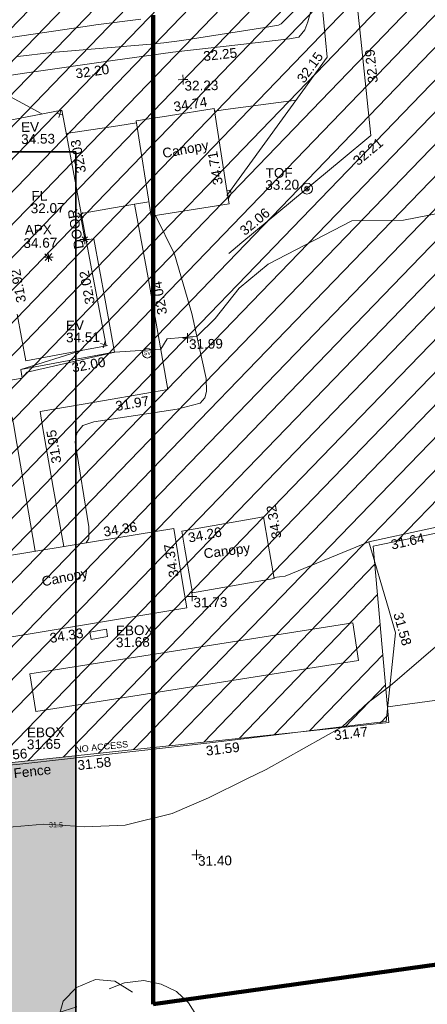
# Model space of a CAD drawing. Header units: millimetres. Extents: x -287732 to 520720, y -103372 to 287754.
# Tile 292 of 380: x 169167 to 184944, y 111883 to 149983. Entities that reach past the tile are written whole.
import ezdxf

# ---------------------------------------------------------------- set-up
doc = ezdxf.new("R2010")
doc.units = ezdxf.units.MM
for name, pattern in [('IMPORT-HIDDEN2 _3_', [4762.5, 3175, -1587.5]), ('IMPORT-UG_DRAINAGE_UNIDENTIFIED_QLB2 _2_', [2700, 1500, -300.0000000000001, 0, -250, 150, -300.0000000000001, 0, -200]), ('IMPORT-UG_ELEC_STREET LIGHTING_QLB2 _2_', [2700, 1500, -300.0000000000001, 0, -250, 150, -300.0000000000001, 0, -200])]:
    doc.linetypes.add(name, pattern=pattern)
for name, color, linetype, lineweight, true_color in [('00__TOPO__TOP_OF_FENCE_SYMBOL', 7, 'Continuous', 9, 0x666666), ('00_TOPO_APEX_BUILDING', 7, 'Continuous', 9, 0x666666), ('00_TOPO_EAVE', 7, 'Continuous', 9, 0x666666), ('00_TOPO_LEVEL_FLOOR', 7, 'Continuous', 9, 0x666666), ('00_TOPO_SERV_STOP_VALVE', 7, 'Continuous', 9, 0x666666), ('00_TOPO_TREE', 7, 'Continuous', 9, 0x666666), ('00_UAV_APEX_BUILDING', 7, 'Continuous', 9, 0x666666), ('00_UAV_BUILDING_CANOPY', 7, 'Continuous', 9, 0xff7fff), ('00_UAV_BUILDING_OUTLINE', 5, 'Continuous', 9, 0x0000ff), ('00_UAV_EAVE', 7, 'Continuous', 9, 0x666666), ('00_UAV_ESB_BOX', 240, 'Continuous', 9, 0xff003f), ('00_UAV_FENCE', 7, 'Continuous', 9, 0x264c2f), ('00_UAV_FOOTPATH', 7, 'Continuous', 9, 0xa50000), ('00_UAV_FORM_LINES', 7, 'Continuous', 9, 0x666666), ('00_UAV_FORM_LINES_2D', 7, 'Continuous', 9, 0x666666), ('00_UAV_INT_DOOR', 7, 'Continuous', 9, 0x7f4f3f), ('00_UAV_LEVEL_FLOOR', 7, 'Continuous', 9, 0x666666), ('00_UAV_LEVEL_SPOT', 7, 'Continuous', 9, 0x666666), ('00_UAV_PARKING', 4, 'Continuous', 9, 0x00ffff), ('00_UAV_SLOPE_BOTTOM', 30, 'Continuous', 9, 0xff7f00), ('00_UAV_TOP_OF_FENCE', 6, 'Continuous', 9, 0xff00ff), ('01_DTM_CONTOUR_MJR', 7, 'Continuous', 9, 0x7f3f00), ('01_DTM_CONTOUR_MNR', 7, 'Continuous', 9, 0xa5a552), ('01_DTM_CONTOUR_MNR_LABELS', 7, 'Continuous', 9, 0xa5a552), ('12333-PUM-2D-U-0001-C01 - Rev2_REVIT IMPORT_dwg', 7, 'Continuous', 9, 0x767676), ('A_RHA_Line', 7, 'Continuous', 9, 0x00a600), ('PUM-CHAMBER EXTENTS', 6, 'IMPORT-HIDDEN2 _3_', 9, 0xff00ff), ('PUM-UNABLE TO SURVEY', 190, 'Continuous', 9, 0x7f00ff), ('PUM-UNIDENTIFIED-QLB2', 150, 'IMPORT-UG_DRAINAGE_UNIDENTIFIED_QLB2 _2_', 9, 0x007fff)]:
    doc.layers.add(name, color=color, linetype=linetype, lineweight=lineweight, true_color=true_color)
doc.layers.add('00_UAV_SURFACE', color=7, linetype='Continuous', lineweight=9)
doc.layers.add('A_RHA_Detail', color=7, linetype='Continuous', lineweight=9)
doc.styles.add('Arial_1', font='arial.ttf', dxfattribs={"height": 250})
doc.styles.add('Swis721 Lt BT', font='swissl.ttf', dxfattribs={"height": 399.9999999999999})
doc.styles.add('Swis721 Lt BT_1', font='swissl.ttf', dxfattribs={"height": 200})
doc.styles.add('Swis721 Lt BT_2', font='swissl.ttf', dxfattribs={"height": 375})

# ---------------------------------------------------------------- blocks, each defined once
blk = doc.blocks.new('12333-PUM-2D-U-0001-C01 - Rev2_REVIT IMPORT_dwg_CONIFEROUS_TREE-2077251-Site Location Plan Proposed')
at = {"layer": '00_TOPO_TREE', "color": 254, "true_color": 0xcccccc, "flags": 128}
for points in [[(-1889.403682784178, 1545.875740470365), (-1717.639711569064, 2118.422311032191), (-1316.857112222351, 2519.204910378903), (-744.3105416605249, 2748.223538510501), (-171.763971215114, 2690.968881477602), (343.5279423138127, 2347.440939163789)], [(-343.5279423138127, 2461.950253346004), (114.5093140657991, 2633.714224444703), (687.0558846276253, 2690.968881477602), (1202.347798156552, 2576.459567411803), (1660.385054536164, 2347.440939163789), (2003.912996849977, 2003.912996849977), (2290.18628213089, 1545.875740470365), (2404.695596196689, 1030.583826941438)], [(-2404.695596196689, -801.5651986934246), (-2690.968881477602, -286.2732852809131), (-2805.478195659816, 286.2732852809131), (-2690.968881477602, 916.0745128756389), (-2347.440939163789, 1431.36642628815), (-1889.403682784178, 1774.894368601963), (-1316.857112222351, 1946.658339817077)], [(1832.149025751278, 1603.130397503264), (2232.93162509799, 1431.36642628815), (2576.459567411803, 1145.093141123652), (2748.223538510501, 687.0558846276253), (2690.968881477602, 229.0186282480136), (2461.950253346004, -171.763971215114)], [(229.0186282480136, 1316.857112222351), (687.0558846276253, 1145.093141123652), (1030.583826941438, 858.8198558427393)], [(2404.695596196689, 343.5279423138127), (2633.714224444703, -114.5093140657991), (2690.968881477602, -629.8012275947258), (2576.459567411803, -1145.093141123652), (2290.18628213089, -1603.130397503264), (1889.403682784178, -1889.403682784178), (1431.36642628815, -2118.422311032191)], [(-744.3105416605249, -858.8198558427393), (-1087.838483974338, -400.7825993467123), (-1145.093141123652, 114.5093140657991)], [(-1259.602455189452, -2061.167653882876), (-1832.149025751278, -2003.912996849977), (-2290.18628213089, -1717.639711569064), (-2576.459567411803, -1259.602455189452), (-2633.714224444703, -744.3105416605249), (-2461.950253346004, -229.0186282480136)], [(1374.111769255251, -629.8012275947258), (1145.093141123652, -1030.583826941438), (801.5651986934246, -1316.857112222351)], [(1832.149025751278, -1717.639711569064), (1660.385054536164, -2232.93162509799), (1259.602455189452, -2576.459567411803), (744.3105416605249, -2690.968881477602), (229.0186282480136, -2461.950253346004)], [(916.0745128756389, -2347.440939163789), (572.5465705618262, -2633.714224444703), (114.5093140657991, -2805.478195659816), (-343.5279423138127, -2862.732852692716), (-801.5651986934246, -2805.478195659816), (-1259.602455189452, -2576.459567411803), (-1603.130397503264, -2290.18628213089), (-1832.149025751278, -1889.403682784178)]]:
    blk.add_lwpolyline(points, dxfattribs=at)
at = {"layer": '00_TOPO_TREE', "color": 254, "true_color": 0xcccccc}
blk.add_circle((0, 0), 176.6246020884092, dxfattribs=at)
blk = doc.blocks.new('12333-PUM-2D-U-0001-C01 - Rev2_REVIT IMPORT_dwg_MSL_Apex_SYM-2077252-Site Location Plan Proposed')
at = {"layer": '00_TOPO_APEX_BUILDING', "color": 254, "true_color": 0xcccccc, "flags": 128}
for points in [[(0, -500.8627267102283), (0, 0), (-500.8627267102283, 0)], [(354.163430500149, 354.1634305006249), (0, 0), (-354.1634305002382, 354.1634305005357)], [(354.1634305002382, -354.1634305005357), (0, 0), (-354.163430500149, -354.1634305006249)], [(500.8627267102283, 0), (0, 0), (0, 500.8627267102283)]]:
    blk.add_lwpolyline(points, dxfattribs=at)
blk = doc.blocks.new('12333-PUM-2D-U-0001-C01 - Rev2_REVIT IMPORT_dwg_MSL_Eaves_SYM_1-V82-Site Location Plan Proposed')
at = {"layer": '00_TOPO_EAVE', "color": 254, "true_color": 0xcccccc}
for p, q in [((356.5791934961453, -116.0873754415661), (-356.5791934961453, 116.0873754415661)), ((-116.0873754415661, -356.5791934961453), (116.0873754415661, 356.5791934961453))]:
    blk.add_line(p, q, dxfattribs=at)
blk = doc.blocks.new('12333-PUM-2D-U-0001-C01 - Rev2_REVIT IMPORT_dwg_MSL_Sluice_Valve_SYM-2077246-Site Location Plan Proposed')
at = {"layer": '00_TOPO_SERV_STOP_VALVE', "color": 254, "true_color": 0xcccccc}
blk.add_circle((0, 0), 500.0000000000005, dxfattribs=at)
at = {"layer": '00_TOPO_SERV_STOP_VALVE', "insert": (0, 198.9876086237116), "char_height": 399.9999999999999, "width": 785.1100955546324, "attachment_point": 2, "line_spacing_factor": 1.005061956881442, "style": 'Swis721 Lt BT'}
blk.add_mtext('SV', dxfattribs=at)
blk = doc.blocks.new('12333-PUM-2D-U-0001-C01 - Rev2_REVIT IMPORT_dwg_MSL_Node_LineworkTOF-2077248-Site Location Plan Proposed')
at = {"layer": '00__TOPO__TOP_OF_FENCE_SYMBOL', "color": 254, "true_color": 0xcccccc, "flags": 128}
for points in [[(165.3591892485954, 165.3591892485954), (0, 0), (-165.3591892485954, 165.3591892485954)], [(165.3591892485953, -165.3591892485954), (0, 0), (-165.3591892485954, -165.3591892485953)]]:
    blk.add_lwpolyline(points, dxfattribs=at)
at = {"layer": '00__TOPO__TOP_OF_FENCE_SYMBOL', "color": 254, "true_color": 0xcccccc}
for radius in [562.5594001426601, 233.853208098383]:
    blk.add_circle((0, 0), radius, dxfattribs=at)
blk = doc.blocks.new('12333-PUM-2D-U-0001-C01 - Rev2_REVIT IMPORT_dwg_MSL_FLlvl_SYM-V156-Site Location Plan Proposed')
at = {"layer": '00_TOPO_LEVEL_FLOOR', "color": 254, "true_color": 0xcccccc, "flags": 128}
for points in [[(0, -38.9261101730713), (0, 0), (-38.9261101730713, 0)], [(38.9261101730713, 0), (0, 0), (0, 38.9261101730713)]]:
    blk.add_lwpolyline(points, dxfattribs=at)
blk = doc.blocks.new('12333-PUM-2D-U-0001-C01 - Rev2_REVIT IMPORT_dwg_MSL_Node_Linework-V178-Site Location Plan Proposed')
at = {"layer": '00_UAV_INT_DOOR', "color": 9, "true_color": 0xd4c4bf, "flags": 128}
for points in [[(530.3860888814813, 530.3860888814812), (0, 0), (-530.3860888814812, 530.3860888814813)], [(530.3860888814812, -530.3860888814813), (0, 0), (-530.3860888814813, -530.3860888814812)]]:
    blk.add_lwpolyline(points, dxfattribs=at)
blk = doc.blocks.new('12333-PUM-2D-U-0001-C01 - Rev2_REVIT IMPORT_dwg_UAV-2077255-Site Location Plan Proposed')
at = {"layer": '00_UAV_LEVEL_SPOT', "color": 254, "true_color": 0xcccccc, "flags": 128}
for points in [[(0, -500.0000000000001), (0, 0), (-500.0000000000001, 0)], [(500.0000000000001, 0), (0, 0), (0, 500.0000000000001)]]:
    blk.add_lwpolyline(points, dxfattribs=at)
blk = doc.blocks.new('12333-PUM-2D-U-0001-C01 - Rev2_REVIT IMPORT_dwg_MGS62954_T2_Galway_ITM_3d_Rev1-2077680-Site Location Plan Proposed')
at = {"layer": '00_UAV_BUILDING_CANOPY', "color": 254, "true_color": 0xcccccc, "flags": 128}
for points in [[(534078673.6155, 725694744.616), (534078155.6155, 725698438.6159999), (534079413.068827, 725698614.9454054), (534081178.3182378, 725698862.4817334), (534081625.1037855, 725695676.3315147), (534081696.3182377, 725695168.4817331)], [(534083188.6154999, 725680637.616), (534080019.6155, 725680139.616), (534079741.5511642, 725681909.0655589), (534079643.1496285, 725682535.2391858), (534082812.1496286, 725683033.2391859), (534082991.8124288, 725681889.963254)], [(534070054.711, 725678132.103), (534069602.7110001, 725681216.1030002), (534071465.7180731, 725681489.1507293), (534076412.6596938, 725682214.1888655), (534079335.739113, 725682642.6038775), (534079632.3559645, 725680618.7844739), (534079787.7391128, 725679558.6038775), (534075900.950905, 725678988.9449056), (534070953.9461511, 725678263.8975165)]]:
    blk.add_lwpolyline(points, close=True, dxfattribs=at)
at = {"layer": '00_UAV_BUILDING_OUTLINE', "color": 254, "true_color": 0xcccccc, "flags": 128}
blk.add_lwpolyline([(534072184.5362148, 725698367.8053685), (534075287.1775, 725698895.38), (534075460.1952778, 725697877.8706884), (534076298.3663532, 725692948.6265062), (534076841.1775, 725689756.3800001), (534073730.4864418, 725689227.4365814), (534073421.5379869, 725691044.347733)], dxfattribs=at)
at = {"layer": '00_UAV_ESB_BOX', "color": 254, "true_color": 0xcccccc, "flags": 128}
blk.add_lwpolyline([(534076024.7110001, 725678693.103), (534076661.7110001, 725678790.103), (534076705.092913, 725678505.2135309), (534076068.0929129, 725678408.2135308)], close=True, dxfattribs=at)
at = {"layer": '00_UAV_FENCE', "color": 254, "true_color": 0xcccccc, "flags": 128}
for points in [[(534084566.4710001, 725731101.5185002), (534084941.2414995, 725726116.6528975), (534085104.4710001, 725723945.5185), (534085305.9987741, 725721131.8778507), (534085447.5775002, 725719155.219), (534085673.780219, 725716147.4232845), (534085996.5775002, 725711855.219), (534086056.6948432, 725711163.7040931), (534086489.6503397, 725706183.5242652), (534086541.5775001, 725705586.2190001), (534086924.9495795, 725701202.7571129), (534087230.5775002, 725697708.219), (534086066.2588428, 725696776.3391744), (534082164.4504026, 725693653.4685186), (534081658.6155, 725693248.616)], [(534081619.6155, 725695485.6159999), (534084621.7436427, 725699480.6394203), (534085589.6155, 725700768.6160002), (534085327.4953504, 725704144.9693265), (534085212.5775, 725705625.2190001), (534084909.586341, 725709126.1092554), (534084817.5775002, 725710189.219), (534084346.5568454, 725714092.015847), (534084283.4714114, 725714614.7309977)], [(534089691.874, 725682556.1450002), (534089143.3217632, 725682445.8489099), (534086881.874, 725681991.1450001), (534087594.2422836, 725679397.2431676), (534087851.8740001, 725678459.1450001), (534087428.874, 725675030.1450001), (534086861.7802981, 725674972.0155913), (534081889.1797605, 725674462.3038288), (534080589.711, 725674329.103), (534076913.1171853, 725673979.0225514), (534073227.7110001, 725673628.103), (534071933.147804, 725673537.4932157)], [(534086881.874, 725681991.1450001), (534083613.6155001, 725680717.616), (534083183.0715421, 725680672.8947204)]]:
    blk.add_lwpolyline(points, dxfattribs=at)
at = {"layer": '00_UAV_FOOTPATH', "color": 254, "true_color": 0xcccccc, "flags": 128}
for points in [[(534075968.6450253, 725694887.701934), (534078041.6155, 725695214.6160002), (534078511.3301653, 725692351.9035442), (534078834.6155, 725690381.6159999), (534079207.6155, 725688020.6159999), (534078602.0871917, 725687928.1640404), (534076371.6155, 725687587.616), (534074241.6155, 725687251.6159999), (534074331.346966, 725686671.2210457), (534074696.6155002, 725684308.616), (534075064.9009984, 725682016.6574355)], [(534076142.6023733, 725693864.667055), (534076439.6155001, 725693907.616), (534076831.6155002, 725691522.6159999), (534077167.6155001, 725689503.616), (534076935.414939, 725689465.181923), (534073530.6155, 725688901.616), (534073566.6155002, 725688565.616), (534072371.3094326, 725688371.7964786), (534071241.6155, 725688188.6159999), (534069977.6155, 725687979.6159999), (534069914.6155001, 725688364.6159999), (534067757.1823174, 725688023.5059451), (534067460.6155, 725687976.6160002), (534064674.6155002, 725687570.616), (534062811.9513893, 725687287.8846374), (534061683.6155, 725687116.616), (534058102.6155, 725686581.6159999), (534057867.9039329, 725686542.991777), (534054369.0830001, 725685967.2245001), (534052934.3263416, 725685736.5996833), (534051078.0830001, 725685438.2245002), (534051051.9175004, 725685703.2096509)], [(534073959.2567176, 725681854.6109973), (534073562.6155, 725684437.616), (534073204.1032817, 725686797.1475416), (534073163.6155, 725687063.6159999), (534070838.6155, 725686722.6159999), (534068486.7404974, 725686354.3767961), (534067932.6155, 725686267.6159999), (534064375.6155002, 725685728.6159999), (534064516.0859103, 725684898.925334), (534064645.0253766, 725684137.3423675)]]:
    blk.add_lwpolyline(points, dxfattribs=at)
at = {"layer": '00_UAV_FORM_LINES', "color": 254, "true_color": 0xcccccc, "flags": 128}
for points in [[(534075887.9019999, 725686682.1594999), (534076318.7110001, 725686826.1030002), (534079553.7110001, 725687253.103), (534080437.711, 725687467.103), (534080631.711, 725687680.1030002), (534080699.711, 725687922.1030002), (534080692.711, 725688416.103), (534080187.711, 725690950.1030002), (534079551.7110001, 725693251.103), (534078843.1393865, 725694768.3878931)], [(534075944.3802122, 725682145.5564642), (534076041.902, 725682311.1595), (534076053.902, 725682762.1595), (534075582.902, 725686052.1595), (534075610.902, 725686243.1595001), (534075663.902, 725686422.1595001), (534075887.9019999, 725686682.1594999)]]:
    blk.add_lwpolyline(points, dxfattribs=at)
at = {"layer": '00_UAV_FORM_LINES_2D', "color": 254, "true_color": 0xcccccc, "flags": 128}
blk.add_lwpolyline([(534086401.711, 725677414.1030002), (534073870.711, 725675659.1030002), (534073666.5823961, 725677116.6161262), (534086197.5823961, 725678871.6161258)], close=True, dxfattribs=at)
at = {"layer": '00_UAV_INT_DOOR', "color": 254, "true_color": 0xcccccc}
blk.add_line((534076092.5775, 725693887.219), (534075944.5775, 725694823.2190001), dxfattribs=at)
at = {"layer": '00_UAV_PARKING', "color": 254, "true_color": 0xcccccc}
blk.add_line((534078041.6155, 725695214.6159999), (534078596.1039685, 725695297.37198), dxfattribs=at)
at = {"layer": '00_UAV_SLOPE_BOTTOM', "color": 254, "true_color": 0xcccccc, "flags": 128}
blk.add_lwpolyline([(534084977.902, 725702530.1595001), (534084863.902, 725702150.1595), (534084745.9019999, 725701843.1595001), (534084514.902, 725701568.1595001), (534084152.9019999, 725701504.1595), (534082260.0257335, 725701324.9794651), (534079620.9019999, 725701075.1595001), (534077292.8424879, 725700783.2410814), (534073870.902, 725700354.1595001), (534072335.3042991, 725700158.6450529), (534067893.902, 725699593.1595001), (534067380.041577, 725699498.2026293), (534065355.9019999, 725699124.1595001)], dxfattribs=at)
at = {"layer": '00_UAV_SURFACE', "color": 254, "true_color": 0xcccccc, "flags": 128}
for points in [[(534084358.0294566, 725699129.706915), (534081627.7322822, 725698818.1555828), (534081192.6757179, 725698760.0946065)], [(534078167.1556081, 725698356.320326), (534077445.5558401, 725698260.0183957), (534075440.5492242, 725697993.4081938)], [(534087499.1147159, 725675599.5431442), (534091795.9030001, 725676096.6585), (534092464.9734387, 725676180.3533069), (534094537.9029999, 725676439.6585), (534095405.7852799, 725676153.106152)]]:
    blk.add_lwpolyline(points, dxfattribs=at)
at = {"layer": '01_DTM_CONTOUR_MJR', "color": 254, "true_color": 0xcccccc, "flags": 128}
blk.add_lwpolyline([(534084310.5709871, 725702545.7197058), (534083839.5626149, 725702095.2716875), (534083727.9786248, 725702044.4397895), (534083198.9258881, 725701959.6858209), (534079981.179299, 725701521.4413655), (534079287.0621647, 725701435.8114272), (534078783.3144205, 725701389.4949794), (534074923.707903, 725701136.164881), (534073624.6528528, 725701001.2851547)], dxfattribs=at)
at = {"layer": '01_DTM_CONTOUR_MNR', "color": 254, "true_color": 0xcccccc, "flags": 128}
for points in [[(534090430.0000002, 725694762.8571428), (534088430.0000002, 725694420.0000001), (534086430.0000002, 725694420.0000001), (534083167.3735667, 725692798.3321084), (534082029.9393241, 725691890.3528744), (534081082.2361079, 725690738.8905637), (534080370, 725690060.0000002), (534079207.887597, 725689981.7958657), (534078960.0000001, 725689590.0000002), (534077170.0000001, 725689500.0000001), (534073766.4736586, 725688790.9223619), (534073570.0000001, 725688570.0000002), (534073530.0000001, 725688900.0000001), (534075921.8781044, 725689600.0618842)], [(534078412.3242056, 725702370.6458873), (534076657.4611285, 725702175.8607738), (534076250.9449593, 725702126.4081534), (534073345.9455169, 725701741.1264462)], [(534090039.1766036, 725678426.0592777), (534087599.4705363, 725676412.8163818), (534087058.4093427, 725676005.6305062), (534086761.7970268, 725675785.0693599), (534085720.0000001, 725674860), (534082747.871547, 725673256.6836838), (534081974.1227734, 725672893.220382), (534080502.5102574, 725672191.9694145), (534079088.2241264, 725671611.5075622), (534077252.9348937, 725671193.4796716), (534075699.052404, 725671153.2318075), (534074578.0689409, 725671251.290397), (534074103.7256781, 725671292.7838113), (534072620.2880366, 725671183.5307467)], [(534074508.7749126, 725698763.0200459), (534074510.0000001, 725698770), (534073169.4199463, 725699529.2020671), (534072894.1129035, 725699571.9886279), (534069250.040094, 725699243.7430732), (534068119.7695739, 725699104.5713229), (534067974.6153151, 725699100.8177096), (534067431.8216228, 725699189.9487303), (534067323.7120188, 725699228.9439045), (534067237.7180876, 725699259.9296348), (534066929.7056737, 725699304.5070924), (534066440.0000002, 725699320.0000002), (534065357.1614688, 725699168.5704226), (534064518.486931, 725699041.356467), (534064419.6105282, 725699007.5669796), (534062700.0000001, 725697670), (534060032.7853528, 725697117.6569895), (534059728.1645822, 725697053.2062737), (534056799.1069429, 725696436.4212999), (534056064.8993888, 725696250.420629), (534053749.1185519, 725695613.5309303), (534052280.4429067, 725695293.9060519)], [(534081670.6902593, 725695351.2418721), (534081787.456728, 725695556.2662989), (534081765.2482004, 725695682.9574634), (534081622.2303822, 725695696.822541)]]:
    blk.add_lwpolyline(points, dxfattribs=at)
for name, p, xscale, yscale, zscale in [('12333-PUM-2D-U-0001-C01 - Rev2_REVIT IMPORT_dwg_UAV-2077255-Site Location Plan Proposed', (534080000.0000001, 725700000), 0.375, 0.375, 0.375), ('12333-PUM-2D-U-0001-C01 - Rev2_REVIT IMPORT_dwg_MSL_Eaves_SYM_1-V82-Site Location Plan Proposed', (534075208.1775001, 725698748.38), 0.375, 0.375, 0.375), ('12333-PUM-2D-U-0001-C01 - Rev2_REVIT IMPORT_dwg_MSL_Node_LineworkTOF-2077248-Site Location Plan Proposed', (534084722.8773695, 725695701.6536717), 0.375, 0.375, 0.375), ('12333-PUM-2D-U-0001-C01 - Rev2_REVIT IMPORT_dwg_MSL_Node_Linework-V178-Site Location Plan Proposed', (534075944.5775, 725694823.2190001), 0.19, 0.19, 0.19), ('12333-PUM-2D-U-0001-C01 - Rev2_REVIT IMPORT_dwg_MSL_FLlvl_SYM-V156-Site Location Plan Proposed', (534076092.5775, 725693887.219), 4.94, 4.94, 4.94), ('12333-PUM-2D-U-0001-C01 - Rev2_REVIT IMPORT_dwg_MSL_Node_Linework-V178-Site Location Plan Proposed', (534076092.5775, 725693887.219), 0.19, 0.19, 0.19), ('12333-PUM-2D-U-0001-C01 - Rev2_REVIT IMPORT_dwg_MSL_Apex_SYM-2077252-Site Location Plan Proposed', (534074668.711, 725693225.1030002), 0.375, 0.375, 0.375), ('12333-PUM-2D-U-0001-C01 - Rev2_REVIT IMPORT_dwg_UAV-2077255-Site Location Plan Proposed', (534080000.0000001, 725690000.0000001), 0.375, 0.375, 0.375), ('12333-PUM-2D-U-0001-C01 - Rev2_REVIT IMPORT_dwg_MSL_Eaves_SYM_1-V82-Site Location Plan Proposed', (534076767.1775, 725689806.3800001), 0.375, 0.375, 0.375), ('12333-PUM-2D-U-0001-C01 - Rev2_REVIT IMPORT_dwg_MSL_Sluice_Valve_SYM-2077246-Site Location Plan Proposed', (534078434.711, 725689442.103), 0.375, 0.375, 0.375), ('12333-PUM-2D-U-0001-C01 - Rev2_REVIT IMPORT_dwg_UAV-2077255-Site Location Plan Proposed', (534080000.0000001, 725680000), 0.375, 0.375, 0.375), ('12333-PUM-2D-U-0001-C01 - Rev2_REVIT IMPORT_dwg_UAV-2077255-Site Location Plan Proposed', (534080000.0000001, 725670000.0000001), 0.375, 0.375, 0.375), ('12333-PUM-2D-U-0001-C01 - Rev2_REVIT IMPORT_dwg_CONIFEROUS_TREE-2077251-Site Location Plan Proposed', (534076977.6974999, 725661675.507), 1.3, 1.3, 1.3)]:
    blk.add_blockref(name, p, dxfattribs=dict(xscale=xscale, yscale=yscale, zscale=zscale))
at = {"layer": '00_UAV_APEX_BUILDING', "char_height": 375, "attachment_point": 1, "line_spacing_factor": 1.005061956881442, "style": 'Swis721 Lt BT_2'}
for s, insert, width in [('APX', (534073772.7307565, 725694481.5114622), 1130.237340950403), ('34.67', (534073713.151217, 725693969.5050838), 1495.902363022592)]:
    blk.add_mtext(s, dxfattribs=dict(at, insert=insert, width=width))
at = {"layer": '00_UAV_BUILDING_CANOPY', "color": 251, "true_color": 0x666666, "char_height": 375, "attachment_point": 1, "line_spacing_factor": 1.005061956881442, "style": 'Swis721 Lt BT_2'}
for s, insert, width, rotation in [('34.74', (534079591.8746332, 725699140.0938114), 1495.902363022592, 7.982388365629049), ('Canopy', (534079122.8568488, 725697344.674534), 2113.25889379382, 9.631230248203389), ('34.71', (534081105.0066611, 725695877.8095901), 1495.902363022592, 99.15826044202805), ('34.32', (534083133.6292456, 725682152.7599134), 1495.902363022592, 98.93084215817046), ('34.36', (534076588.2020364, 725682740.437144), 1495.902363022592, 8.338071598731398), ('34.26', (534079859.0181962, 725682454.2170061), 1495.902363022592, 9.662887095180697), ('34.37', (534079131.8375263, 725680726.3794401), 1495.902363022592, 98.33807159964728), ('Canopy', (534080458.5415046, 725681832.350917), 2113.25889379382, 6.270000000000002), ('Canopy', (534074164.4766095, 725680857.4133695), 2113.25889379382, 9.967680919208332), ('34.33', (534074439.1468197, 725678664.6406724), 1495.902363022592, 8.338071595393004)]:
    blk.add_mtext(s, dxfattribs=dict(at, insert=insert, width=width, rotation=rotation))
at = {"layer": '00_UAV_BUILDING_OUTLINE', "color": 251, "true_color": 0x666666, "char_height": 375, "width": 1495.902363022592, "attachment_point": 1, "line_spacing_factor": 1.005061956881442, "style": 'Swis721 Lt BT_2'}
for s, insert, rotation in [('32.03', (534075817.8907984, 725696423.8767631), 99.65029981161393), ('31.92', (534073411.2636008, 725691450.4128647), 99.65029981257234), ('32.02', (534076069.1872753, 725691345.5925906), 99.65029981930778)]:
    blk.add_mtext(s, dxfattribs=dict(at, insert=insert, rotation=rotation))
at = {"layer": '00_UAV_EAVE', "char_height": 375, "attachment_point": 1, "line_spacing_factor": 1.005061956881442, "style": 'Swis721 Lt BT_2'}
for s, insert, width in [('EV', (534073699.4927095, 725698459.8003432), 736.078940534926), ('34.53', (534073694.8243063, 725697993.049719), 1495.902363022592), ('EV', (534075302.6203898, 725690754.2664547), 736.078940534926), ('34.51', (534075297.9519866, 725690287.5158305), 1495.902363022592)]:
    blk.add_mtext(s, dxfattribs=dict(at, insert=insert, width=width))
at = {"layer": '00_UAV_ESB_BOX', "color": 251, "true_color": 0x666666, "char_height": 375, "attachment_point": 1, "line_spacing_factor": 1.005061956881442, "style": 'Swis721 Lt BT_2'}
for s, insert, width in [('EBOX', (534077029.7458466, 725678916.1112816), 1619.373669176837), ('31.68', (534077022.2649218, 725678459.7368728), 1495.902363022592), ('EBOX', (534073515.7557018, 725675029.1252599), 1619.373669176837), ('31.65', (534073508.274777, 725674572.7508512), 1495.902363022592)]:
    blk.add_mtext(s, dxfattribs=dict(at, insert=insert, width=width))
at = {"layer": '00_UAV_FENCE', "color": 251, "true_color": 0x666666, "char_height": 375, "attachment_point": 1, "line_spacing_factor": 1.005061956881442, "style": 'Swis721 Lt BT_2'}
for s, insert, width, rotation in [('32.15', (534084376.0264794, 725699978.0079356), 1495.902363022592, 53.07634747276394), ('32.29', (534087163.6979253, 725699722.7674295), 1495.902363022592, 94.99829885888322), ('32.21', (534086479.9569591, 725696826.2970593), 1495.902363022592, 38.67255548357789), ('32.06', (534082050.1793427, 725694196.3262249), 1495.902363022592, 38.67255549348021), ('31.64', (534087696.066502, 725682043.2593645), 1495.902363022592, 11.368737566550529), ('31.58', (534088136.8670812, 725679281.8711879), 1495.902363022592, 284.7820043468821), ('31.47', (534085383.4888194, 725674711.019491), 1495.902363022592, 5.8526094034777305), ('31.56', (534072196.7372823, 725674137.1936319), 1495.902363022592, 4.003748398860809), ('31.59', (534080412.9143255, 725674201.5154065), 1495.902363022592, 5.8526094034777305), ('31.58', (534075433.9949005, 725673728.7952975), 1495.902363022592, 5.4392302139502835), ('Fence', (534072957.2261673, 725673463.4979223), 1681.10932225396, 5.339546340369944)]:
    blk.add_mtext(s, dxfattribs=dict(at, insert=insert, width=width, rotation=rotation))
at = {"layer": '00_UAV_FOOTPATH', "color": 251, "true_color": 0x666666, "char_height": 375, "width": 1495.902363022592, "attachment_point": 1, "line_spacing_factor": 1.005061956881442, "style": 'Swis721 Lt BT_2'}
for s, insert, rotation in [('32.04', (534078861.3721324, 725690891.0867845), 99.31807816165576), ('32.00', (534075475.0906053, 725689113.0912762), 9.398444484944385), ('31.97', (534077138.4745699, 725687594.543368), 8.680870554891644), ('31.95', (534074667.1350856, 725685212.0120962), 98.7885829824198)]:
    blk.add_mtext(s, dxfattribs=dict(at, insert=insert, rotation=rotation))
at = {"layer": '00_UAV_INT_DOOR', "color": 251, "true_color": 0x666666, "insert": (534075681.3897608, 725693489.799108), "char_height": 375, "width": 1790.333939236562, "attachment_point": 1, "rotation": 98.85774753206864, "line_spacing_factor": 1.005061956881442, "style": 'Swis721 Lt BT_2'}
blk.add_mtext('DOOR', dxfattribs=at)
at = {"layer": '00_UAV_LEVEL_FLOOR', "char_height": 375, "attachment_point": 1, "line_spacing_factor": 1.005061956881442, "style": 'Swis721 Lt BT_2'}
for s, insert, width in [('FL', (534074055.346177, 725695789.4846889), 683.841080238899), ('32.07', (534074017.7502248, 725695308.5598342), 1495.902363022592)]:
    blk.add_mtext(s, dxfattribs=dict(at, insert=insert, width=width))
at = {"layer": '00_UAV_LEVEL_SPOT', "char_height": 375, "width": 1495.902363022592, "attachment_point": 1, "line_spacing_factor": 1.005061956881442, "style": 'Swis721 Lt BT_2'}
for s, insert in [('32.23', (534080051.8765643, 725699949.1441548)), ('31.99', (534080051.8765643, 725689949.1441547)), ('31.73', (534080051.8765643, 725679949.1441548)), ('31.40', (534080051.8765643, 725669949.1441548))]:
    blk.add_mtext(s, dxfattribs=dict(at, insert=insert))
at = {"layer": '00_UAV_SLOPE_BOTTOM', "color": 251, "true_color": 0x666666, "char_height": 375, "width": 1495.902363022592, "attachment_point": 1, "line_spacing_factor": 1.005061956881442, "style": 'Swis721 Lt BT_2'}
for s, insert, rotation in [('32.25', (534080783.5531173, 725701075.8348622), 5.407516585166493), ('32.20', (534075819.8140381, 725700488.7887594), 7.147090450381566)]:
    blk.add_mtext(s, dxfattribs=dict(at, insert=insert, rotation=rotation))
at = {"layer": '00_UAV_TOP_OF_FENCE', "color": 251, "true_color": 0x666666, "char_height": 375, "attachment_point": 1, "line_spacing_factor": 1.005061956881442, "style": 'Swis721 Lt BT_2'}
for s, insert, width in [('TOF', (534083131.8939191, 725696514.8266652), 1163.479615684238), ('33.20', (534083109.4702772, 725696051.4499604), 1495.902363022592)]:
    blk.add_mtext(s, dxfattribs=dict(at, insert=insert, width=width))
at = {"layer": '01_DTM_CONTOUR_MNR_LABELS', "color": 251, "true_color": 0x666666, "insert": (534074581.2551118, 725671361.9088045), "char_height": 200, "width": 620.5117196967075, "attachment_point": 2, "rotation": 359.82657048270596, "line_spacing_factor": 1.005061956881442, "style": 'Swis721 Lt BT_1'}
blk.add_mtext('31.5', dxfattribs=at)
blk = doc.blocks.new('12333-PUM-2D-U-0001-C01 - Rev2_REVIT IMPORT_dwg-1620468-Site Location Plan Proposed')
at = {"layer": 'PUM-CHAMBER EXTENTS', "true_color": 0xfff4d4}
h = blk.add_hatch(dxfattribs=at)
h.set_pattern_fill('FP_14', style=0, pattern_type=2)
h.set_pattern_definition([(45, (-533641079.65, -725615854.3560001), (-618.7184335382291, 618.7184335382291), [])])
h.paths.add_polyline_path([(403919.3501528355, 57112.64382128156), (422583.3501528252, 59059.64382132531), (425379.3501529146, 57266.64382137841), (446445.3501529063, 59135.64382132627), (445962.3501528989, 65972.64382138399), (472441.3501528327, 70954.64382134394), (475862.3501529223, 83851.64382134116), (472404.350152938, 114549.6438213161), (470529.3501529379, 123488.6438213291), (451569.3501528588, 121705.6438213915), (448766.3501529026, 118521.6438213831), (443614.3501529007, 118196.6438213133), (441393.3501528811, 120608.6438213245), (437801.3501529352, 120123.6438213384), (427379.3501529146, 117955.6438213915), (414454.3501528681, 116426.6438212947), (403467.3501529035, 115261.6438213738), (398244.3501529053, 114380.6438213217), (392331.3501528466, 110751.6438213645), (389433.3501529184, 106835.6438212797), (388966.3501528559, 103227.6438213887), (391008.3501528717, 96414.64382130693), (397227.3501529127, 88458.64382130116), (396038.3501528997, 85269.64382128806), (397110.6486418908, 81772.81873260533), (398121.3501528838, 78636.6438213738), (399845.3501529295, 78913.64382137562), (400589.3501528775, 74987.64382128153), (403820.5567114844, 57642.95396067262)])
at = {"layer": 'PUM-UNABLE TO SURVEY', "color": 7, "true_color": 0xfff4d4, "flags": 128}
blk.add_lwpolyline([(472441.3501528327, 70954.64382134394), (445962.3501528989, 65972.64382138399), (446445.3501529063, 59135.64382132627), (425379.3501529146, 57266.64382137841), (422583.3501528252, 59059.64382132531), (403919.3501528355, 57112.64382128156), (400589.3501528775, 74987.6438212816), (400192.1137844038, 77083.81315296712)], dxfattribs=at)
blk.add_blockref('12333-PUM-2D-U-0001-C01 - Rev2_REVIT IMPORT_dwg_MGS62954_T2_Galway_ITM_3d_Rev1-2077680-Site Location Plan Proposed', (-533641079.6498471, -725615854.3561786))
at = {"layer": 'PUM-UNIDENTIFIED-QLB2', "insert": (435308.1384808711, 58515.84529711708), "char_height": 250, "width": 2454.724016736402, "attachment_point": 2, "rotation": 5.070073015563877, "line_spacing_factor": 0.9417779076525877, "style": 'Arial_1'}
blk.add_mtext('NO ACCESS', dxfattribs=at)

msp = doc.modelspace()

# ---------------------------------------------------------------- hatches: boundary and pattern name
at = {"layer": 'A_RHA_Detail', "true_color": 0x94dcf8}
msp.add_hatch(color=141, dxfattribs=at).paths.add_polyline_path([(159593.1786951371, 97158.2957203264), (171337.8514295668, 97158.2957203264), (171337.8514295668, 121499.724506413), (162420.045015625, 120551.3968562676), (159593.1786951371, 122295.3268452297), (144679.4973237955, 120475.9221570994), (144679.4973237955, 97158.2957203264)])

# ---------------------------------------------------------------- linework, layer by layer
at = {"layer": 'A_RHA_Line', "color": 1, "lineweight": 140, "true_color": 0xff0000}
for p, q in [((174337.8514295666, 150158.2957203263), (174337.8514295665, 111883.409255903)), ((174337.8514295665, 111883.409255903), (269567.0467974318, 125266.9998609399))]:
    msp.add_line(p, q, dxfattribs=at)
at = {"layer": 'A_RHA_Line', "color": 5, "lineweight": 35, "true_color": 0x0000ff}
for p, q in [((171337.8514295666, 144867.0176886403), (144679.4973237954, 144867.0176886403)), ((171337.8514295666, 97158.29572032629), (171337.8514295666, 144867.0176886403))]:
    msp.add_line(p, q, dxfattribs=at)

# ---------------------------------------------------------------- block references
at = {"layer": '12333-PUM-2D-U-0001-C01 - Rev2_REVIT IMPORT_dwg', "color": 254, "linetype": 'IMPORT-UG_ELEC_STREET LIGHTING_QLB2 _2_', "true_color": 0xffd4d4, "rotation": 0.9999999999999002}
msp.add_blockref('12333-PUM-2D-U-0001-C01 - Rev2_REVIT IMPORT_dwg-1620468-Site Location Plan Proposed', (-261895.0770586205, 55869.5817132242), dxfattribs=at)

doc.saveas('drawing.dxf')
